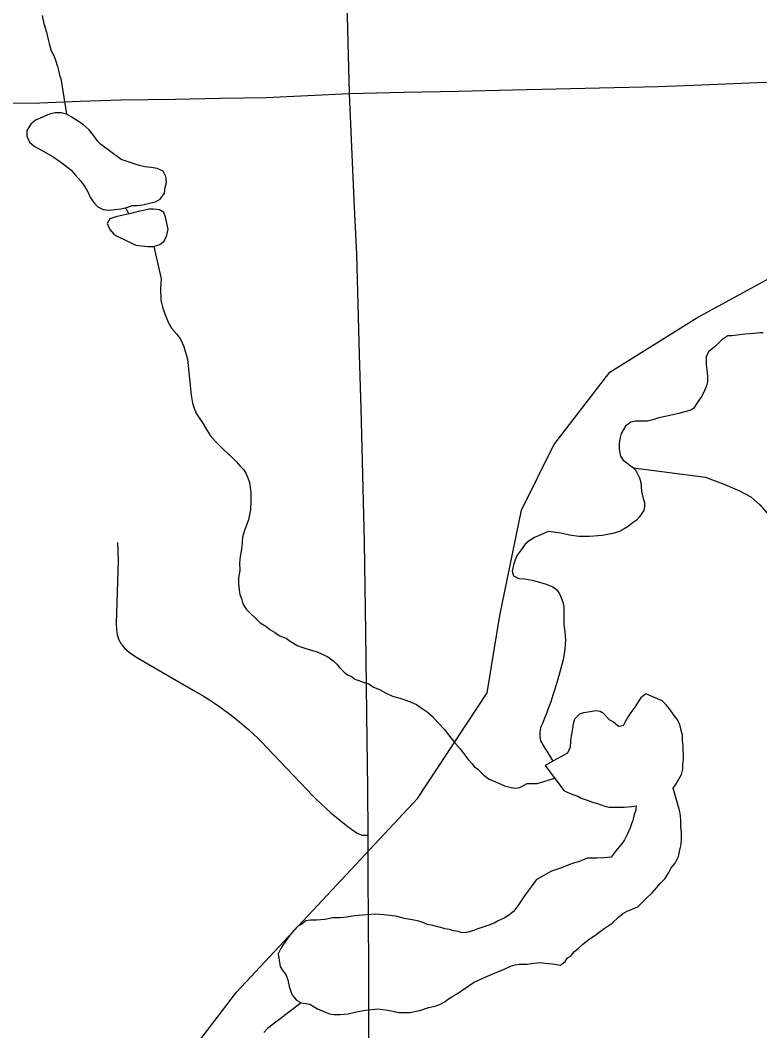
# Model space of a CAD drawing. Extents: x 103424 to 290657, y 38711 to 110967.
# Drawn here: x 129737 to 131980, y 81798 to 84863 of the extents above; entities that cross this region are included whole.
import ezdxf

# ---------------------------------------------------------------- set-up
doc = ezdxf.new("R2010")
doc.units = 0
for name, color, linetype in [('GM_X_Major_River', 7, 'Continuous'), ('GM_X_Minor_Lake', 7, 'Continuous'), ('GM_X_Minor_River', 7, 'Continuous'), ('GM_X_Rail_Line', 7, 'Continuous'), ('GM_X_Township_Road', 7, 'Continuous')]:
    doc.layers.add(name, color=color, linetype=linetype)

msp = doc.modelspace()

# ---------------------------------------------------------------- linework, layer by layer
at = {"layer": 'GM_X_Major_River'}
for points in [[(131990.2, 83914.7), (131980.1, 83914.6), (131962, 83912.4), (131935.7, 83910.2), (131911.5, 83907.9), (131895.4, 83905.7), (131883.3, 83905.6), (131865.2, 83893.3), (131847.3, 83874.9), (131825.3, 83856.6), (131817.4, 83842.3), (131817.5, 83832.2), (131817.6, 83818.1), (131819.8, 83801.9), (131822.1, 83781.8), (131822.3, 83765.6), (131818.4, 83753.5), (131812.5, 83739.3), (131804.6, 83723), (131794.7, 83708.8), (131786.7, 83696.6), (131780.8, 83686.4), (131770.8, 83680.3), (131734.5, 83669.8), (131698.3, 83661.4), (131674.1, 83657.1), (131656, 83650.8), (131639.9, 83646.6), (131621.7, 83646.5), (131603.5, 83646.3), (131589.4, 83644.1), (131573.4, 83631.8), (131567.4, 83621.7), (131559.5, 83609.5), (131555.7, 83593.3), (131553.8, 83579.1), (131554, 83563), (131556.1, 83550.9), (131558.3, 83540.8), (131566.5, 83528.8), (131576.7, 83520.8), (131586.9, 83512.8), (131597.1, 83504.8), (131605.3, 83494.8), (131615.6, 83474.7), (131619.8, 83460.6), (131622.1, 83434.4), (131626.4, 83412.2), (131630.6, 83400.1), (131630.7, 83388), (131628.9, 83375.8), (131615, 83355.5), (131605, 83345.3), (131593, 83337.1), (131581, 83326.9), (131568.9, 83320.7), (131554.9, 83312.5), (131534.8, 83306.2), (131502.5, 83299.8), (131464.2, 83297.4), (131431.8, 83297.1), (131403.5, 83300.9), (131377.2, 83306.7), (131354.9, 83310.5), (131338.8, 83312.4), (131316.7, 83302), (131296.6, 83293.8), (131280.5, 83283.5), (131268.5, 83273.3), (131256.6, 83257), (131244.7, 83240.7), (131238.8, 83226.5), (131234.9, 83214.4), (131231, 83202.2), (131229.1, 83192.1), (131233.3, 83178), (131249.5, 83170.1), (131267.7, 83168.2)], [(131267.7, 83168.2), (131290, 83164.4), (131312.3, 83158.6), (131332.5, 83152.7), (131352.8, 83144.8), (131365, 83134.9), (131373.3, 83122.8), (131379.5, 83108.7), (131383.7, 83094.6), (131385.9, 83080.5), (131386, 83066.4), (131386.2, 83050.2), (131386.5, 83030), (131388.7, 83007.8), (131391, 82983.6), (131389.3, 82955.3), (131383.7, 82922.9), (131368.2, 82864.2), (131358.4, 82833.8), (131352.6, 82815.6), (131346.8, 82795.3), (131338.9, 82775), (131333, 82760.8), (131327.1, 82746.6), (131321.3, 82730.4), (131315.3, 82718.2), (131313.5, 82702.1), (131313.7, 82689.9), (131315.8, 82677.8), (131322, 82665.8), (131328.2, 82655.7), (131334.4, 82645.7), (131353.1, 82616)], [(131717.4, 82534.4), (131727.3, 82546.6), (131735.3, 82560.8), (131743.2, 82575), (131747, 82591.2), (131746.9, 82605.4), (131748.7, 82621.6), (131748.2, 82661.9), (131746, 82678.1), (131745.8, 82694.2), (131741.6, 82708.3), (131739.5, 82718.4), (131737.4, 82728.5), (131729.1, 82744.6), (131720.9, 82754.6), (131706.5, 82774.6), (131696.3, 82786.7), (131684, 82798.7), (131635.3, 82820.4), (131619.3, 82808.1), (131611.3, 82795.9), (131601.4, 82779.7), (131589.5, 82763.4), (131581.6, 82751.2), (131571.7, 82734.9), (131565.7, 82722.7), (131551.6, 82720.6), (131535.3, 82734.6), (131525.1, 82740.5), (131506.7, 82760.5), (131496.6, 82766.5), (131484.4, 82768.4), (131472.3, 82766.3), (131460.2, 82764.1), (131446.1, 82762), (131434, 82757.8), (131418.1, 82743.5), (131414.2, 82729.3), (131412.3, 82715.2), (131410.5, 82703), (131408.5, 82692.9), (131406.7, 82676.7), (131404.9, 82658.5), (131397, 82640.3), (131353.1, 82616)], [(131353.1, 82616), (131329.4, 82602.9)], [(131329.4, 82602.9), (131386.2, 82527.1), (131398.4, 82521.1), (131416.7, 82513.2), (131428.8, 82509.3), (131439, 82503.3), (131457.3, 82497.4), (131473.5, 82491.6), (131487.7, 82487.6), (131499.8, 82483.7), (131510, 82479.8), (131522.1, 82475.9), (131542.3, 82476.1), (131568.6, 82476.3), (131592.8, 82478.6), (131605.3, 82480.8)], [(130589.8, 81882.8), (130604, 81880.9), (130616.1, 81879), (130628.3, 81871.1), (130638.5, 81865.1), (130652.7, 81859.2), (130664.9, 81853.3), (130675.1, 81849.3), (130689.2, 81847.4), (130707.4, 81847.6), (130731.6, 81849.9), (130755.8, 81856.2), (130784, 81860.5), (130822.3, 81864.9), (130852.6, 81861.2), (130887.1, 81853.5), (130919.4, 81853.8), (130949.6, 81860.1), (130975.8, 81868.5), (130995.9, 81872.7), (131012, 81878.9), (131026, 81887.2), (131036, 81895.3), (131046.1, 81901.5), (131060.1, 81909.7), (131112.2, 81944.6), (131138.3, 81957), (131170.5, 81971.4), (131202.7, 81983.9), (131224.8, 81994.2), (131238.9, 81998.4), (131251, 82000.5), (131263.1, 82000.6), (131275.2, 82000.7), (131295.4, 82003), (131313.5, 82005.2), (131329.7, 82003.3), (131351.9, 82001.5), (131376.2, 81997.7), (131390.2, 82007.9), (131396.2, 82018.1), (131408.2, 82026.3), (131418.1, 82038.5), (131430.1, 82048.7), (131444.1, 82061), (131462.2, 82075.3), (131484.2, 82089.7), (131508.2, 82108.1), (131532.3, 82124.5), (131552.3, 82142.9), (131564.3, 82153.1), (131578.3, 82161.3), (131610.5, 82173.7), (131634.4, 82198.2), (131654.4, 82216.6), (131668.4, 82232.9), (131678.3, 82245.1), (131692.3, 82259.4), (131704.2, 82277.7), (131712.1, 82291.9), (131724.1, 82306.2), (131733.9, 82326.5), (131737.7, 82346.7), (131741.6, 82362.9), (131743.4, 82383.1), (131743.2, 82399.3), (131740.9, 82417.5), (131740.7, 82437.7), (131738.5, 82457.8), (131736.3, 82469.9), (131717.4, 82534.4)], [(131605.3, 82480.8), (131603.1, 82464.6), (131599.2, 82454.4), (131595.3, 82436.2), (131591.4, 82426.1), (131587.5, 82413.9), (131579.6, 82395.6), (131569.7, 82377.4), (131561.8, 82365.2), (131547.9, 82348.9), (131530, 82324.5), (131507.8, 82322.2), (131487.6, 82322), (131471.4, 82321.8), (131457.3, 82321.7), (131443.2, 82315.5), (131433.2, 82311.4), (131411, 82305.1), (131378.8, 82292.6), (131348.7, 82282.3), (131302.5, 82255.5), (131292.6, 82243.3), (131280.6, 82227), (131268.7, 82210.7), (131256.8, 82192.4), (131244.9, 82174.2), (131233, 82159.9), (131220.9, 82149.7), (131204.9, 82139.4), (131186.8, 82131.2), (131174.8, 82125), (131158.7, 82118.8), (131140.6, 82112.5), (131122.5, 82106.3), (131112.4, 82102.1), (131100.4, 82098), (131090.3, 82095.9), (131078.2, 82095.7), (131066, 82099.7), (131051.8, 82101.5), (131039.7, 82105.5), (131025.5, 82107.3), (131013.4, 82111.2), (131003.2, 82113.2), (130989, 82117.1), (130972.8, 82121), (130958.6, 82126.9), (130946.5, 82130.8), (130926.2, 82134.6), (130902, 82138.4), (130881.7, 82144.3), (130859.4, 82148.1)], [(130859.4, 82148.1), (130839.2, 82149.9), (130815, 82151.7), (130786.7, 82149.4), (130752.4, 82147), (130728.2, 82142.8), (130708, 82140.5), (130685.8, 82140.3), (130661.6, 82136), (130635.4, 82133.8), (130617.2, 82133.6), (130603.1, 82131.4), (130591.1, 82121.2), (130579.1, 82115), (130567.1, 82102.8), (130555.1, 82088.5), (130533.3, 82058), (130527.3, 82047.8), (130519.4, 82031.6), (130521.6, 82019.5), (130523.8, 82005.4), (130525.9, 81993.3), (130532.1, 81983.2), (130542.4, 81969.2), (130548.6, 81953.1), (130550.8, 81943), (130552.9, 81932.9), (130559.2, 81914.8), (130563.3, 81904.8), (130575.6, 81890.8), (130589.8, 81882.8)], [(130589.8, 81882.8), (130487.7, 81805), (130475.7, 81792.8)]]:
    msp.add_lwpolyline(points, dxfattribs=at)
at = {"layer": 'GM_X_Minor_Lake'}
for points in [[(129980.7, 84486.8), (129970.9, 84497.8), (129960.8, 84511.9), (129946.6, 84529.9), (129928.3, 84545.9), (129891.9, 84569.9), (129877.8, 84577.8), (129861.7, 84581.8), (129843.6, 84581.6), (129825.5, 84577.5), (129783.3, 84559.1), (129769.3, 84546.9), (129757.4, 84528.6), (129757.5, 84510.5), (129765.7, 84492.4), (129779.8, 84480.4), (129834.4, 84450.5), (129852.6, 84438.6), (129872.8, 84422.6), (129891, 84408.6), (129905.2, 84392.5), (129921.5, 84374.5), (129933.7, 84356.4), (129941.8, 84342.4), (129950, 84324.3), (129960.1, 84310.2), (129972.3, 84296.2), (129988.5, 84288.3), (130004.6, 84286.4), (130022.7, 84288.5), (130042.8, 84290.7), (130060.9, 84294.8), (130077, 84301)], [(130077, 84301), (130091.1, 84301.1), (130109.1, 84303.2), (130129.2, 84307.4), (130147.3, 84311.5), (130161.4, 84319.7), (130175.3, 84337.9), (130177.2, 84356.1), (130181.1, 84370.2), (130179, 84388.4), (130170.9, 84404.4), (130152.7, 84412.4), (130134.6, 84416.3), (130116.4, 84418.2), (130098.3, 84422.1), (130043.8, 84439.9), (129980.7, 84486.8)], [(130173.2, 84279), (130159.6, 84287.4), (130141.5, 84289.3), (130127.4, 84289.2), (130111.3, 84285.1), (130095.2, 84282.9), (130081.1, 84278.8), (130026.9, 84266.3), (130008.8, 84260.2), (130000.8, 84246), (130009, 84227.9), (130021.2, 84213.9), (130027.6, 84209.7)], [(130160.3, 84182.6), (130174.3, 84192.7), (130182.2, 84211), (130186.2, 84229.1), (130177.8, 84265.4), (130173.2, 84279)], [(130027.6, 84209.7), (130087.9, 84180.1), (130124.1, 84176.3), (130142.2, 84176.4), (130160.3, 84182.6)]]:
    msp.add_lwpolyline(points, dxfattribs=at)
at = {"layer": 'GM_X_Minor_River'}
for points in [[(129803.8, 84876.7), (129808.1, 84856.6), (129812.3, 84842.5), (129816.5, 84826.4), (129820.8, 84808.2), (129825, 84792.1), (129831.3, 84770), (129839.5, 84755.9), (129843.7, 84741.8), (129850, 84721.7), (129854.3, 84705.5), (129856.4, 84695.5), (129860.6, 84685.4), (129877.8, 84577.8)], [(130066.8, 84275.5), (130060.4, 84287.3), (130054.4, 84293.3)], [(130142.2, 84176.4), (130164.5, 84078.4), (130162.8, 84050.1), (130163.2, 84013.7), (130169.6, 83989.5), (130177.9, 83967.4), (130186.2, 83947.3), (130196.5, 83929.2), (130210.9, 83911.2), (130223.2, 83895.1), (130233.5, 83873), (130244.1, 83834.7), (130255.4, 83725.8), (130259.7, 83701.6), (130266, 83683.5), (130272.2, 83669.4), (130280.4, 83657.3), (130288.7, 83643.3), (130301, 83623.2), (130313.4, 83603.1), (130329.8, 83585.1), (130352.2, 83563.1), (130368.6, 83547.1), (130380.8, 83535.1), (130393.1, 83523.1), (130403.3, 83511.1), (130415.6, 83499.1), (130421.8, 83489.1), (130428, 83475), (130432.2, 83460.9), (130434.4, 83446.8), (130436.6, 83430.6), (130436.9, 83406.4), (130435.2, 83378.1), (130429.5, 83347.7), (130417.7, 83315.3), (130411.9, 83295.1), (130410.1, 83278.9), (130408.3, 83258.7), (130404.5, 83236.4), (130402.7, 83216.2), (130403, 83194), (130399.2, 83171.7), (130399.4, 83153.5), (130401.6, 83135.4), (130403.8, 83121.3), (130408, 83109.2), (130412.2, 83093.1), (130422.5, 83077), (130436.8, 83063), (130451.1, 83049), (130465.4, 83035), (130481.7, 83025.1), (130493.9, 83015.1), (130508.1, 83007.2), (130522.4, 82997.2), (130544.7, 82987.3), (130559, 82977.4), (130579.3, 82965.4), (130603.6, 82957.6), (130623.9, 82951.7), (130638.1, 82947.8), (130670.6, 82932), (130686.9, 82920), (130697.1, 82910), (130705.3, 82900), (130719.6, 82886), (130729.8, 82878), (130742, 82872.1), (130752.2, 82864.1), (130764.3, 82860.2), (130774.5, 82856.3), (130794.7, 82850.4), (130809, 82840.5), (130827.3, 82832.6), (130845.5, 82822.6), (130865.9, 82812.8), (130888.2, 82806.9), (130906.4, 82801), (130922.6, 82795.1), (130938.9, 82787.2), (130953.1, 82777.3), (130971.4, 82765.3), (130987.8, 82751.3), (131004.1, 82733.3), (131024.6, 82711.3), (131039, 82691.2), (131055.3, 82671.2), (131071.7, 82653.2), (131084, 82637.2), (131096.3, 82621.1), (131106.6, 82609.1), (131114.7, 82599.1), (131124.9, 82591.1), (131143.3, 82573.1), (131159.6, 82561.2), (131184, 82551.3), (131206.3, 82541.4), (131226.6, 82535.6), (131240.7, 82533.7), (131252.8, 82535.8)], [(131597.1, 83504.8), (131815.5, 83476.7), (131874.4, 83455), (131919, 83435.3), (131953.6, 83417.5), (131980.1, 83393.5), (132002.6, 83367.4)], [(131252.8, 82535.8), (131274.9, 82548.2), (131287, 82548.3), (131305.2, 82548.5), (131358.6, 82563.8)]]:
    msp.add_lwpolyline(points, dxfattribs=at)
at = {"layer": 'GM_X_Rail_Line'}
msp.add_lwpolyline([(128241.2, 78169.9), (128368.1, 78832.6), (128541.9, 79227.4), (128629.7, 79329.6), (129227.8, 79828.9), (129359.3, 80054.5), (129514.4, 80449.3), (129754, 80942.7), (130073.4, 81497.3), (130392.9, 81915.6), (130942.6, 82503), (131154, 82822.6), (131191.6, 83057.6), (131257.4, 83377.2), (131356, 83574.6), (131525.1, 83795.5), (131789.7, 83960.5), (132065.7, 84110.9), (132341.7, 84198.6), (132735.6, 84277.4), (133125.5, 84406.9), (133562.5, 84584.8), (133875.3, 84761), (134206.1, 85023.5)], dxfattribs=at)
at = {"layer": 'GM_X_Township_Road'}
for points in [[(130794.6, 81500.8), (130794.1, 81992.4), (130793.2, 82137.1), (130792.7, 82264), (130792.2, 82390.9), (130791.1, 82534.6), (130789.9, 82678.3), (130787.5, 82843.3), (130785.1, 83008.4), (130783.1, 83144), (130781.2, 83279.7), (130777.2, 83444.7), (130774.2, 83564.4), (130771.3, 83684.1), (130766.5, 83849.1), (130762.2, 84000.5), (130757.8, 84151.9), (130750.5, 84316.8), (130743.4, 84478.6), (130736.3, 84640.3), (130732.3, 84795.1), (130727.7, 84960.1)], [(130736.3, 84640.3), (130901.3, 84644), (131066.3, 84647.6), (131231.4, 84651.3), (131362.6, 84654.2), (131493.9, 84657.1), (131583, 84659.5), (131672.1, 84661.9), (131779, 84665.9), (131875.7, 84669.7), (131972.5, 84673.4), (132137.5, 84677.8)], [(128767.5, 84593.9), (128772.7, 84594), (128928.3, 84597.3), (129064.1, 84601.5), (129199.8, 84605.7), (129364.9, 84607.4), (129482.4, 84608.7), (129599.9, 84610), (129698.2, 84611.2), (129796.4, 84612.4), (129919.2, 84616.6), (130041.9, 84620.8), (130207, 84623.6), (130345.1, 84626), (130483.2, 84628.3), (130609.7, 84634.3), (130736.3, 84640.3)], [(130045.3, 82968.4), (130037.3, 82982.7), (130032.2, 82998.3), (130030.1, 83014.1), (130029.7, 83034), (130032.5, 83128.5), (130035.3, 83223), (130033.3, 83279.1)], [(130045.3, 82968.4), (130054.5, 82957.5), (130067.6, 82946.1), (130087.8, 82931.8), (130168.1, 82885.2), (130262.1, 82830.7), (130295.1, 82811.5), (130311, 82801.6), (130326.8, 82791.3), (130342.2, 82780.7), (130357.5, 82769.8), (130372.6, 82758.6), (130387.5, 82747.1), (130402, 82735.2), (130416.4, 82723.2), (130430.5, 82710.7), (130444.3, 82698), (130457.9, 82685.1), (130471.2, 82671.9), (130484.3, 82658.4), (130545.8, 82593.5), (130607.4, 82528.6), (130621.4, 82514.2), (130635.5, 82500), (130650.1, 82486.2), (130664.7, 82472.6), (130679.8, 82459.3), (130695.2, 82446.3), (130710.8, 82433.6), (130726.4, 82421.2), (130742.5, 82409.1), (130758.8, 82397.4), (130772.9, 82391.1), (130792.2, 82390.9)]]:
    msp.add_lwpolyline(points, dxfattribs=at)

doc.saveas('drawing.dxf')
